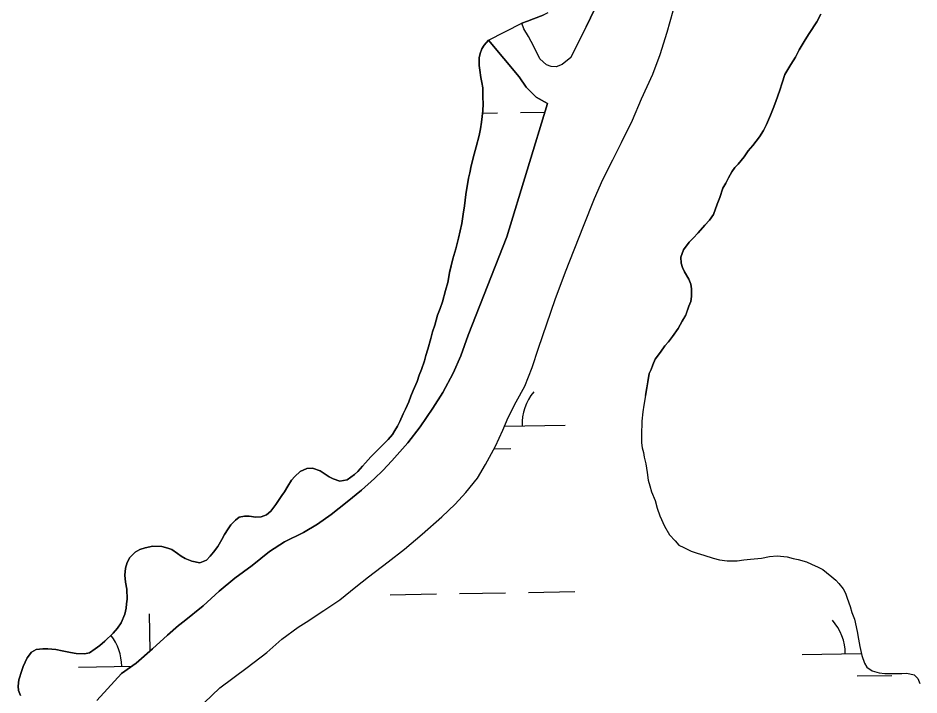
# Model space of a CAD drawing. Extents: x 3887375 to 3925618, y 296674 to 322633.
# Drawn here: x 3908585 to 3909209, y 306444 to 306913 of the extents above; entities that cross this region are included whole.
import ezdxf

# ---------------------------------------------------------------- set-up
doc = ezdxf.new("R2010")
doc.units = 0
doc.layers.add('V-TOPO-SHOR', color=7, linetype='Continuous')
doc.layers.add('V-WETL-SWMP', color=7, linetype='Continuous')

msp = doc.modelspace()

# ---------------------------------------------------------------- linework, layer by layer
at = {"layer": 'V-TOPO-SHOR'}
msp.add_line((3908910.91, 306897.83), (3908933.96, 306909.66), dxfattribs=at)
for points in [[(3908967.83, 306885.89), (3908978.58, 306907.25), (3908987.39, 306925.41), (3908992.83, 306942.32), (3908997.74, 306957.8), (3909002.3, 306972.22), (3909006.51, 306986.63), (3909012.47, 307005.14), (3909017.21, 307019.02), (3909020.37, 307029.7), (3909024.05, 307042.87), (3909027.01, 307055.85), (3909029.28, 307065.64), (3909033.13, 307080.23), (3909035.75, 307090.02), (3909036.63, 307094.46), (3909041.71, 307110.83), (3909045.38, 307125.24), (3909049.58, 307142.15), (3909052.36, 307156.55), (3909055.14, 307172.38), (3909058.29, 307184.66), (3909064.26, 307200.86)], [(3908713.6, 306438.54), (3908724.4, 306448.9), (3908743.36, 306462.84), (3908757, 306473.38), (3908767.45, 306482.49), (3908778.79, 306490.89), (3908784.28, 306494.47), (3908796.51, 306502.51), (3908807.68, 306509.85), (3908818.83, 306518.78), (3908827.69, 306525.93), (3908841.16, 306536.11), (3908852.49, 306545.05), (3908864.89, 306555.41), (3908878.35, 306567.37), (3908887.73, 306576.3), (3908894.98, 306584.33), (3908903.12, 306594.31), (3908908.76, 306603.75), (3908915.64, 306616.4), (3908920.75, 306627.44), (3908924.44, 306636.17), (3908930.09, 306647.03), (3908935.91, 306658.07), (3908941.19, 306670.89), (3908945.57, 306684.42), (3908956.98, 306718.05), (3908964.19, 306737.28), (3908976.67, 306768.97), (3908984.24, 306788.19), (3908990.05, 306801.19), (3908997.1, 306814.91), (3909003.09, 306826.84), (3909010.67, 306842.51), (3909017, 306857.11), (3909024.75, 306874.21), (3909029.85, 306887.91), (3909034.76, 306903.39), (3909041.06, 306925.82)], [(3908952.06, 306916.84), (3908948.69, 306915.23), (3908942.12, 306912.71), (3908937.87, 306911.09), (3908933.96, 306909.66)], [(3909019.61, 306651.52), (3909020.51, 306656.76), (3909021.2, 306661.03), (3909022.24, 306666.72), (3909023.66, 306669.57), (3909024.71, 306672.77), (3909026.47, 306676.69), (3909030, 306681.68), (3909033.19, 306685.96), (3909035.66, 306688.81), (3909038.49, 306692.38), (3909042.37, 306698.08), (3909045.2, 306703.07), (3909047.67, 306707.34), (3909049.78, 306713.4), (3909051.18, 306716.6), (3909051.52, 306720.16), (3909051.5, 306725.49), (3909051.13, 306728.69), (3909049.7, 306732.24), (3909046.83, 306737.2), (3909045.4, 306740.39), (3909044.32, 306743.23), (3909044.3, 306747.5), (3909046.06, 306752.48), (3909049.94, 306757.83), (3909052.78, 306760.68), (3909056.31, 306764.25), (3909060.92, 306769.6), (3909064.1, 306773.17), (3909066.93, 306777.1), (3909069.38, 306784.21), (3909071.14, 306788.84), (3909073.25, 306795.25), (3909075.37, 306798.81), (3909077.13, 306802.37), (3909079.6, 306806.65), (3909081.72, 306809.5), (3909083.84, 306812), (3909088.09, 306816.99), (3909090.91, 306821.27), (3909094.09, 306824.84), (3909098.69, 306830.9), (3909101.52, 306835.18), (3909103.63, 306839.45), (3909106.45, 306845.86), (3909108.21, 306850.49), (3909109.96, 306855.47), (3909112.77, 306863.3), (3909114.53, 306868.29), (3909116.28, 306873.98), (3909120.52, 306881.11), (3909123.7, 306886.1), (3909126.16, 306891.09), (3909130.4, 306898.21), (3909133.23, 306902.49), (3909138.52, 306910.69), (3909141.34, 306916.03)], [(3908967.83, 306885.89), (3908961.99, 306881.06), (3908957.73, 306879.45), (3908954.18, 306879.61), (3908950.97, 306880.84), (3908946.33, 306884.91), (3908942.21, 306893.42), (3908938.63, 306900.52), (3908935.23, 306905.66), (3908933.96, 306909.66)], [(3908910.91, 306897.83), (3908907.9, 306894.44), (3908906.13, 306891.95), (3908905.08, 306888.74), (3908904.38, 306885.54), (3908904.23, 306880.38), (3908904.77, 306877.19), (3908905.51, 306872.04), (3908906.23, 306868.48), (3908906.78, 306864.76), (3908906.98, 306858.36), (3908907.01, 306853.73), (3908906.85, 306848.94), (3908905.99, 306841.11), (3908905.3, 306836.31), (3908904.43, 306831.69), (3908902.33, 306824.04), (3908900.93, 306818.88), (3908898.83, 306810.69), (3908897.79, 306805.89), (3908896.91, 306802.33), (3908896.39, 306799.31), (3908895.88, 306795.22), (3908895.18, 306790.95), (3908894.15, 306782.95), (3908893.29, 306777.26), (3908892.25, 306770.68), (3908889.98, 306760.54), (3908888.05, 306753.24), (3908886.13, 306746.3), (3908883.86, 306736.69), (3908882.64, 306729.94), (3908881.07, 306724.24), (3908878.79, 306716.59), (3908877.21, 306711.79), (3908875.45, 306707.16), (3908873.52, 306700.4), (3908871.94, 306695.77), (3908870.72, 306690.96), (3908868.62, 306683.67), (3908867.39, 306679.22), (3908866.34, 306675.66), (3908864.41, 306669.61), (3908862.83, 306665.52), (3908861.25, 306661.25), (3908858.61, 306655.01), (3908857.02, 306651.1), (3908855.44, 306647.18), (3908853.15, 306642.02), (3908851.74, 306638.81), (3908849.28, 306633.47), (3908847.69, 306630.26), (3908845.93, 306627.23), (3908844.16, 306624.56), (3908841.15, 306620.99), (3908838.85, 306618.67), (3908834.96, 306614.75), (3908832.48, 306612.25), (3908829.12, 306609.04), (3908825.4, 306604.93), (3908823.46, 306602.44), (3908820.27, 306598.87), (3908817.98, 306596.73), (3908812.84, 306592.97), (3908807.69, 306592.24), (3908803.06, 306593.82), (3908800.21, 306595.05), (3908793.97, 306599.29), (3908788.81, 306601.23), (3908784.72, 306601.03), (3908780.29, 306598.88), (3908776.57, 306595.31), (3908774.27, 306592.81), (3908771.62, 306588.71), (3908769.33, 306584.79), (3908767.56, 306582.3), (3908763.32, 306575.88), (3908759.96, 306571.25), (3908756.95, 306568.75), (3908753.23, 306567.31), (3908749.5, 306567.29), (3908744.87, 306567.98), (3908741.67, 306567.97), (3908737.94, 306567.07), (3908735.46, 306565.1), (3908732.1, 306561.89), (3908730.16, 306559.04), (3908727.69, 306555.12), (3908725.92, 306551.73), (3908723.1, 306546.92), (3908720.1, 306543), (3908717.8, 306540.15)], [(3908951.79, 306854), (3908943.77, 306858.41), (3908936.82, 306865.31), (3908932.17, 306872.4), (3908910.91, 306897.83)], [(3908639.13, 306440.01), (3908646.56, 306448.22), (3908656.29, 306458.74), (3908666.57, 306465.9), (3908677.9, 306475.9), (3908688.17, 306485.36), (3908695.78, 306491.96), (3908699.86, 306495), (3908712.97, 306505.72), (3908724.12, 306515.9), (3908734.92, 306524.83), (3908746.79, 306533.77), (3908758.84, 306543.41), (3908769.3, 306550.03), (3908782.42, 306556.66), (3908792.17, 306562.39), (3908801.74, 306569.01), (3908812.72, 306577.76), (3908822.64, 306585.8), (3908831.85, 306594.02), (3908837.52, 306599.55), (3908843.71, 306606.33), (3908854.85, 306618.82), (3908863.51, 306629.87), (3908872.17, 306642.7), (3908879.05, 306653.57), (3908886.28, 306666.93), (3908891.57, 306679.04), (3908896.66, 306693.28), (3908923.57, 306761.64), (3908951.79, 306854)], [(3909019.61, 306651.52), (3909018.57, 306644.76), (3909017.88, 306640.14), (3909017.19, 306633.74), (3909017.21, 306630.54), (3909016.87, 306627.34), (3909016.89, 306622.01), (3909016.9, 306618.81), (3909017.27, 306615.26), (3909018.35, 306612.06), (3909018.72, 306608.86), (3909019.81, 306604.25), (3909020.9, 306598.21), (3909021.63, 306592.88), (3909022.71, 306588.98), (3909023.8, 306584.71), (3909026.31, 306578.68), (3909027.76, 306573.36), (3909029.56, 306568.03), (3909032.79, 306560.94), (3909036.36, 306554.91), (3909040.29, 306550.66), (3909042.79, 306547.83), (3909046.35, 306546.06), (3909051.34, 306543.6), (3909055.61, 306542.19), (3909060.24, 306540.79), (3909066.65, 306538.68), (3909070.92, 306537.64), (3909076.25, 306536.95), (3909083.36, 306536.98), (3909087.98, 306537.71), (3909092.6, 306538.08), (3909100.06, 306538.82), (3909105.74, 306539.92), (3909111.07, 306540.29), (3909117.83, 306539.61), (3909122.1, 306538.56), (3909125.65, 306537.87), (3909131.35, 306536.11), (3909134.91, 306534.71), (3909139.54, 306532.59), (3909142.75, 306530.83), (3909145.24, 306528.71), (3909148.81, 306525.88), (3909151.66, 306523.4), (3909153.8, 306521.28), (3909156.67, 306517.38), (3909158.45, 306514.54), (3909159.53, 306510.99), (3909161.69, 306505.32), (3909162.77, 306501.05), (3909164.57, 306496.44), (3909166.39, 306487.92), (3909167.47, 306482.59), (3909168.21, 306477.62), (3909169.65, 306471.23), (3909171.45, 306465.9), (3909173.24, 306463.07), (3909176.81, 306460.59), (3909181.79, 306459.19), (3909185.7, 306458.85), (3909188.9, 306458.87), (3909192.1, 306458.88), (3909197.43, 306458.9), (3909200.99, 306458.92), (3909205.97, 306457.87), (3909208.46, 306455.39), (3909209.9, 306451.85)], [(3908717.8, 306540.15), (3908715.32, 306537.47), (3908710.71, 306535.49), (3908705.01, 306536.72), (3908700.39, 306538.47), (3908697.71, 306540.06), (3908695.22, 306542.01), (3908691.3, 306544.66), (3908688.45, 306545.71), (3908684.18, 306546.76), (3908677.96, 306547.09), (3908672.63, 306545.82), (3908668.9, 306544.74), (3908665.71, 306542.95), (3908661.99, 306539.2), (3908660.23, 306535.82), (3908659, 306531.72), (3908658.49, 306526.92), (3908659.04, 306522.12), (3908659.95, 306517.16), (3908660.16, 306510.22), (3908659.82, 306507.2), (3908659.47, 306504), (3908658.6, 306499.91), (3908656.14, 306493.86), (3908653.49, 306490.11), (3908650.48, 306486.72), (3908644.82, 306481.19), (3908641.28, 306478.16), (3908638.09, 306476.01), (3908634.01, 306473.15), (3908630.64, 306472.42), (3908624.95, 306472.58), (3908620.86, 306473.27), (3908615.17, 306474.49), (3908610.72, 306475.36), (3908605.21, 306475.87), (3908601.66, 306475.85), (3908597.21, 306475.48), (3908593.84, 306473.69), (3908590.84, 306469.77), (3908588.2, 306463.71), (3908587.14, 306460.86), (3908585.04, 306454.46), (3908584.52, 306450.01), (3908584.89, 306446.99), (3908586.15, 306443.45)]]:
    msp.add_lwpolyline(points, dxfattribs=at)
at = {"layer": 'V-WETL-SWMP'}
for p, q in [((3908906.66, 306847.22), (3908916.94, 306847.4)), ((3908932.93, 306847.67), (3908949.95, 306847.97)), ((3908921.92, 306630.21), (3908964.07, 306630.93)), ((3908914.69, 306614.65), (3908926.34, 306614.85)), ((3908842.66, 306513.4), (3908874.65, 306513.95)), ((3908890.65, 306514.22), (3908922.64, 306514.77)), ((3908938.64, 306515.05), (3908970.64, 306515.6)), ((3908676.24, 306474.43), (3908675.8, 306500.11)), ((3909128.26, 306471.87), (3909169.35, 306472.57)), ((3908626.42, 306463.25), (3908663.69, 306463.89)), ((3909166.51, 306457.09), (3909190.51, 306457.5))]:
    msp.add_line(p, q, dxfattribs=at)
for points in [[(3908713.6, 306438.54), (3908724.4, 306448.89), (3908743.36, 306462.84), (3908757, 306473.38), (3908767.45, 306482.49), (3908778.79, 306490.89), (3908784.28, 306494.46), (3908796.51, 306502.51), (3908807.68, 306509.85), (3908818.83, 306518.78), (3908827.69, 306525.93), (3908841.16, 306536.11), (3908852.49, 306545.05), (3908864.89, 306555.41), (3908878.35, 306567.37), (3908887.73, 306576.3), (3908894.98, 306584.32), (3908903.12, 306594.31), (3908908.76, 306603.75), (3908915.64, 306616.4), (3908920.75, 306627.44), (3908924.45, 306636.17), (3908930.09, 306647.03), (3908935.91, 306658.07), (3908941.18, 306670.89), (3908945.57, 306684.42), (3908956.98, 306718.06), (3908964.19, 306737.28), (3908976.67, 306768.97), (3908984.23, 306788.19), (3908990.04, 306801.19), (3908997.1, 306814.91), (3909003.09, 306826.84), (3909010.67, 306842.51), (3909017, 306857.11), (3909024.75, 306874.21), (3909029.85, 306887.91), (3909034.76, 306903.39), (3909041.06, 306925.81)], [(3908987.39, 306925.41), (3908978.58, 306907.25), (3908967.84, 306885.89), (3908961.99, 306881.06), (3908957.73, 306879.45), (3908954.18, 306879.61), (3908950.97, 306880.84), (3908946.33, 306884.91), (3908942.21, 306893.42), (3908938.63, 306900.52), (3908935.23, 306905.66), (3908933.96, 306909.66), (3908937.87, 306911.09), (3908942.12, 306912.71), (3908948.69, 306915.23)], [(3909141.34, 306916.03), (3909138.52, 306910.69), (3909133.23, 306902.49), (3909130.4, 306898.21), (3909126.16, 306891.09), (3909123.7, 306886.1), (3909120.52, 306881.11), (3909116.28, 306873.98), (3909114.53, 306868.29), (3909112.77, 306863.31), (3909109.96, 306855.47), (3909108.21, 306850.49), (3909106.45, 306845.86), (3909103.63, 306839.45), (3909101.52, 306835.18), (3909098.69, 306830.9), (3909094.1, 306824.84), (3909090.91, 306821.27), (3909088.08, 306816.99), (3909083.84, 306812), (3909081.72, 306809.5), (3909079.6, 306806.65), (3909077.13, 306802.37), (3909075.37, 306798.81), (3909073.25, 306795.25), (3909071.14, 306788.84), (3909069.38, 306784.21), (3909066.93, 306777.09), (3909064.1, 306773.17), (3909060.91, 306769.6), (3909056.32, 306764.25), (3909052.78, 306760.68), (3909049.94, 306757.83), (3909046.06, 306752.48), (3909044.3, 306747.5), (3909044.32, 306743.23), (3909045.4, 306740.39), (3909046.83, 306737.2), (3909049.7, 306732.23), (3909051.13, 306728.69), (3909051.5, 306725.49), (3909051.52, 306720.16), (3909051.18, 306716.6), (3909049.77, 306713.4), (3909047.67, 306707.35), (3909045.2, 306703.07), (3909042.38, 306698.08), (3909038.49, 306692.38), (3909035.66, 306688.81), (3909033.18, 306685.96), (3909030, 306681.68), (3909026.47, 306676.69), (3909024.71, 306672.77), (3909023.66, 306669.57), (3909022.25, 306666.72), (3909021.2, 306661.03), (3909020.51, 306656.76), (3909019.61, 306651.52), (3909018.57, 306644.76), (3909017.88, 306640.14), (3909017.2, 306633.74), (3909017.21, 306630.54), (3909016.87, 306627.34), (3909016.89, 306622.01)], [(3908697.71, 306540.06), (3908700.39, 306538.47), (3908705.01, 306536.72), (3908710.71, 306535.49), (3908715.32, 306537.47), (3908717.8, 306540.15), (3908720.09, 306543), (3908723.1, 306546.92), (3908725.92, 306551.73), (3908727.69, 306555.12), (3908730.16, 306559.04), (3908732.1, 306561.89), (3908735.46, 306565.1), (3908737.94, 306567.07), (3908741.67, 306567.97), (3908744.87, 306567.98), (3908749.5, 306567.29), (3908753.23, 306567.31), (3908756.95, 306568.75), (3908759.96, 306571.25), (3908763.32, 306575.88), (3908767.56, 306582.3), (3908769.33, 306584.79), (3908771.62, 306588.71), (3908774.27, 306592.81), (3908776.57, 306595.31), (3908780.29, 306598.88), (3908784.72, 306601.03), (3908788.81, 306601.23), (3908793.97, 306599.29), (3908800.21, 306595.05), (3908803.06, 306593.82), (3908807.69, 306592.24), (3908812.84, 306592.97), (3908817.97, 306596.73), (3908820.27, 306598.87), (3908823.46, 306602.44), (3908825.4, 306604.93), (3908829.12, 306609.04), (3908832.48, 306612.25), (3908834.96, 306614.75), (3908838.85, 306618.67), (3908841.15, 306620.99), (3908844.16, 306624.56), (3908845.93, 306627.23), (3908847.69, 306630.26), (3908849.28, 306633.47), (3908851.74, 306638.81), (3908853.15, 306642.02), (3908855.44, 306647.18), (3908857.02, 306651.1), (3908858.61, 306655.01), (3908861.25, 306661.24), (3908862.83, 306665.52), (3908864.41, 306669.61), (3908866.34, 306675.66), (3908867.39, 306679.22), (3908868.62, 306683.67), (3908870.72, 306690.97), (3908871.94, 306695.77), (3908873.52, 306700.4), (3908875.45, 306707.16), (3908877.21, 306711.79), (3908878.79, 306716.59), (3908881.07, 306724.24), (3908882.64, 306729.94), (3908883.86, 306736.7), (3908886.13, 306746.3), (3908888.05, 306753.24), (3908889.98, 306760.54), (3908892.25, 306770.68), (3908893.29, 306777.26), (3908894.15, 306782.95), (3908895.18, 306790.95), (3908895.88, 306795.22), (3908896.39, 306799.31), (3908896.91, 306802.33), (3908897.79, 306805.89), (3908898.83, 306810.69), (3908900.93, 306818.88), (3908902.33, 306824.04), (3908904.43, 306831.69), (3908905.3, 306836.31), (3908905.99, 306841.11), (3908906.85, 306848.94), (3908907, 306853.74), (3908906.98, 306858.36), (3908906.78, 306864.76), (3908906.23, 306868.48), (3908905.51, 306872.04), (3908904.77, 306877.19), (3908904.23, 306880.38), (3908904.38, 306885.54), (3908905.08, 306888.74), (3908906.13, 306891.94), (3908907.9, 306894.44), (3908910.91, 306897.83), (3908932.17, 306872.4), (3908936.82, 306865.31), (3908943.78, 306858.41), (3908951.79, 306854)], [(3908951.79, 306854), (3908923.56, 306761.64), (3908896.66, 306693.28), (3908891.56, 306679.04), (3908886.28, 306666.93), (3908879.05, 306653.57), (3908872.17, 306642.7), (3908863.51, 306629.87), (3908854.85, 306618.82), (3908843.71, 306606.33), (3908837.51, 306599.55), (3908831.85, 306594.02), (3908822.64, 306585.8), (3908812.72, 306577.76), (3908801.74, 306569.01), (3908792.17, 306562.39), (3908782.42, 306556.66), (3908769.3, 306550.03), (3908758.84, 306543.41), (3908746.79, 306533.77), (3908734.92, 306524.83), (3908724.12, 306515.9), (3908712.97, 306505.72), (3908699.86, 306495), (3908695.78, 306491.97), (3908688.17, 306485.36), (3908677.9, 306475.9), (3908666.57, 306465.9), (3908656.29, 306458.74), (3908646.56, 306448.22), (3908639.13, 306440.01)], [(3909016.89, 306622.01), (3909016.9, 306618.81), (3909017.27, 306615.26), (3909018.35, 306612.06), (3909018.72, 306608.86), (3909019.81, 306604.25), (3909020.9, 306598.21), (3909021.63, 306592.88), (3909022.71, 306588.98), (3909023.8, 306584.72), (3909026.31, 306578.68), (3909027.76, 306573.36), (3909029.56, 306568.03), (3909032.79, 306560.94), (3909036.36, 306554.91), (3909040.29, 306550.66), (3909042.79, 306547.83), (3909046.35, 306546.07), (3909051.34, 306543.6), (3909055.61, 306542.19), (3909060.24, 306540.79), (3909066.65, 306538.68), (3909070.92, 306537.64), (3909076.25, 306536.95), (3909083.36, 306536.98), (3909087.98, 306537.71), (3909092.6, 306538.08), (3909100.06, 306538.83), (3909105.74, 306539.92), (3909111.07, 306540.29), (3909117.83, 306539.61), (3909122.1, 306538.56), (3909125.65, 306537.87), (3909131.35, 306536.11), (3909134.91, 306534.71), (3909139.54, 306532.59), (3909142.75, 306530.83), (3909145.24, 306528.71), (3909148.81, 306525.88), (3909151.66, 306523.4), (3909153.8, 306521.28), (3909156.66, 306517.38), (3909158.45, 306514.54), (3909159.54, 306510.99), (3909161.69, 306505.32), (3909162.77, 306501.05), (3909164.57, 306496.44), (3909166.39, 306487.92), (3909167.47, 306482.59), (3909168.21, 306477.62), (3909169.65, 306471.23), (3909171.45, 306465.9), (3909173.24, 306463.07), (3909176.81, 306460.59), (3909181.79, 306459.19), (3909185.7, 306458.85), (3909188.9, 306458.87), (3909192.1, 306458.88), (3909197.43, 306458.9), (3909200.98, 306458.92), (3909205.97, 306457.87), (3909208.46, 306455.39), (3909209.9, 306451.85)], [(3908586.15, 306443.44), (3908584.89, 306446.99), (3908584.52, 306450.01), (3908585.04, 306454.46), (3908587.14, 306460.86), (3908588.2, 306463.71), (3908590.84, 306469.77), (3908593.84, 306473.69), (3908597.21, 306475.48), (3908601.65, 306475.85), (3908605.21, 306475.87), (3908610.72, 306475.36), (3908615.17, 306474.49), (3908620.86, 306473.27), (3908624.95, 306472.58), (3908630.64, 306472.42), (3908634.01, 306473.15), (3908638.09, 306476.01), (3908641.28, 306478.15), (3908644.82, 306481.19), (3908650.48, 306486.72), (3908653.49, 306490.11), (3908656.14, 306493.86), (3908658.6, 306499.91), (3908659.48, 306504), (3908659.82, 306507.2), (3908660.16, 306510.22), (3908659.95, 306517.15), (3908659.04, 306522.13), (3908658.49, 306526.92), (3908659, 306531.72), (3908660.23, 306535.82), (3908661.99, 306539.2), (3908665.71, 306542.95), (3908668.9, 306544.74), (3908672.63, 306545.82), (3908677.96, 306547.09), (3908684.18, 306546.76), (3908688.45, 306545.71), (3908691.29, 306544.66), (3908695.22, 306542.01), (3908697.71, 306540.06)]]:
    msp.add_lwpolyline(points, dxfattribs=at)
for centre, start, end in [((3908969.3, 306631.5), 140.21154, 181.75519), ((3909123, 306472.25), 0.21154, 41.7552), ((3908621.17, 306463.64), 0.21154, 37.86426)]:
    msp.add_arc(centre, 35.25, start, end, dxfattribs=at)

doc.saveas('drawing.dxf')
